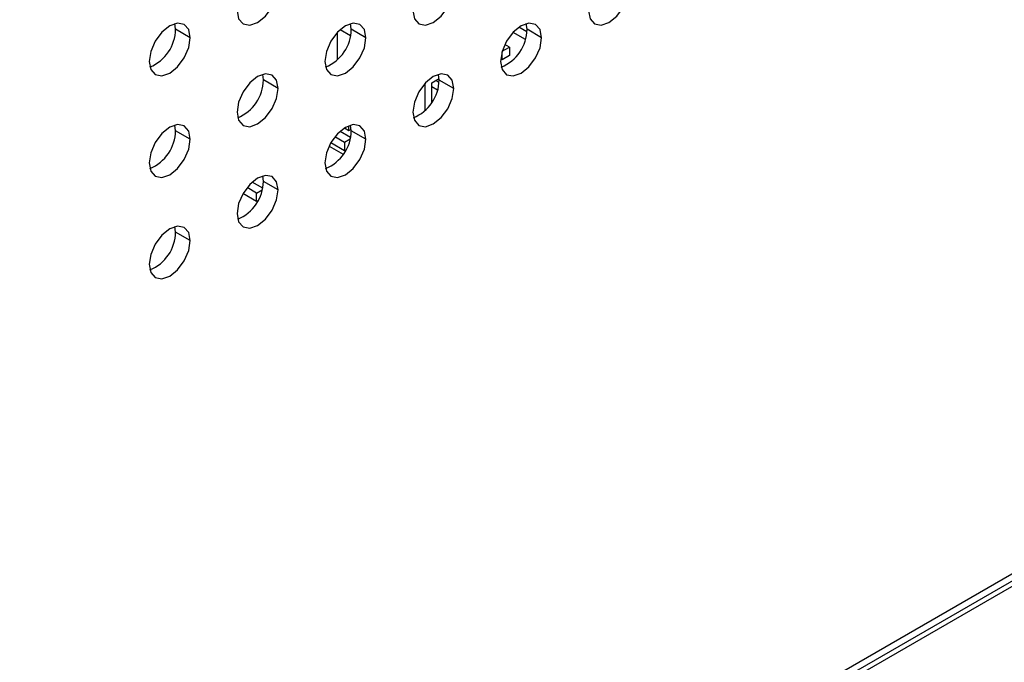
# Model space of a CAD drawing. Header units: millimetres. Extents: x 0 to 1118, y 0 to 864.
# Tile 270 of 309: x 1006.87 to 1012.81, y 681.51 to 685.38. Entities that reach past the tile are written whole.
import ezdxf

# ---------------------------------------------------------------- set-up
doc = ezdxf.new("R2010")
doc.units = ezdxf.units.MM

msp = doc.modelspace()

# ---------------------------------------------------------------- linework, layer by layer
at = {"color": 7, "linetype": 'Continuous', "lineweight": 25}
for p, q in [((1000.9246, 675.0764), (1024.5663, 688.7245)), ((1023.4015, 688.1263), (1001.985, 675.7628)), ((1001.9592, 675.7056), (1023.3756, 688.0691)), ((1007.8098, 685.3272), (1007.8058, 685.3611)), ((1008.8705, 685.3271), (1008.8665, 685.361)), ((1009.9312, 685.327), (1009.9271, 685.3609)), ((1007.8982, 685.2762), (1007.8098, 685.3272)), ((1008.7865, 685.1433), (1008.7865, 685.308)), ((1008.8663, 685.2878), (1008.8032, 685.3242)), ((1008.9589, 685.2761), (1008.8705, 685.3271)), ((1009.9213, 685.2655), (1009.8474, 685.3081)), ((1009.9304, 685.3113), (1009.8825, 685.3389)), ((1010.0195, 685.276), (1009.9312, 685.327)), ((1009.8251, 685.219), (1009.7976, 685.2349)), ((1009.7809, 685.1425), (1009.7809, 685.1912)), ((1009.8251, 685.168), (1009.7809, 685.1425)), ((1009.7817, 685.194), (1009.8251, 685.219)), ((1009.8251, 685.219), (1009.8251, 685.168)), ((1009.7809, 685.1425), (1009.7726, 685.1472)), ((1008.3402, 685.0209), (1008.3361, 685.0548)), ((1009.4008, 685.0208), (1009.3968, 685.0547)), ((1008.4286, 684.9699), (1008.3402, 685.0209)), ((1009.3168, 684.837), (1009.3168, 685.0017)), ((1009.3566, 685.0047), (1009.4006, 685.0301)), ((1009.3566, 684.8858), (1009.3566, 685.0047)), ((1009.4001, 685.0051), (1009.3787, 685.0175)), ((1009.4892, 684.9698), (1009.4008, 685.0208)), ((1009.391, 684.9594), (1009.3566, 684.9792)), ((1007.8098, 684.7148), (1007.8058, 684.7486)), ((1007.8982, 684.6638), (1007.8098, 684.7148)), ((1008.8661, 684.6742), (1008.8023, 684.711)), ((1008.8289, 684.7314), (1008.856, 684.7157)), ((1008.856, 684.7157), (1008.856, 684.7451)), ((1008.856, 684.7157), (1008.8702, 684.724)), ((1008.8705, 684.7147), (1008.8665, 684.7485)), ((1008.9589, 684.6637), (1008.8705, 684.7147)), ((1008.8295, 684.5933), (1008.7467, 684.6411)), ((1008.8295, 684.6443), (1008.7714, 684.6778)), ((1008.8637, 684.6641), (1008.8295, 684.6443)), ((1008.8295, 684.6443), (1008.8295, 684.5933)), ((1008.7364, 684.6214), (1008.8214, 684.5724)), ((1008.8295, 684.5933), (1008.837, 684.5976)), ((1008.3357, 684.3681), (1008.272, 684.4049)), ((1008.3402, 684.4085), (1008.3361, 684.4424)), ((1008.4286, 684.3575), (1008.3402, 684.4085)), ((1008.2991, 684.2871), (1008.2163, 684.3349)), ((1008.2991, 684.3382), (1008.241, 684.3717)), ((1008.2991, 684.3382), (1008.3334, 684.3579)), ((1008.2991, 684.2871), (1008.2991, 684.3382)), ((1008.3067, 684.2915), (1008.2991, 684.2871)), ((1007.8098, 684.1024), (1007.8058, 684.1362)), ((1007.8982, 684.0514), (1007.8098, 684.1024))]:
    msp.add_line(p, q, dxfattribs=at)
at = {"color": 7, "linetype": 'Continuous', "lineweight": 25, "flags": 128}
for points in [[(1008.1811, 685.4394), (1008.1905, 685.3902), (1008.2173, 685.3593), (1008.2575, 685.3515), (1008.3048, 685.368), (1008.3522, 685.4062), (1008.3923, 685.4604), (1008.4191, 685.5222), (1008.4286, 685.5823)], [(1009.2417, 685.4393), (1009.2511, 685.3901), (1009.278, 685.3592), (1009.3181, 685.3514), (1009.3655, 685.3679), (1009.4128, 685.4061), (1009.453, 685.4603), (1009.4798, 685.5221), (1009.4892, 685.5822)], [(1010.3024, 685.4392), (1010.3118, 685.39), (1010.3386, 685.3591), (1010.3788, 685.3513), (1010.4261, 685.3678), (1010.4735, 685.406), (1010.5136, 685.4602), (1010.5405, 685.522), (1010.5499, 685.5821)], [(1007.8982, 685.2762), (1007.8888, 685.3254), (1007.862, 685.3563), (1007.8218, 685.3641), (1007.7745, 685.3476), (1007.7271, 685.3094), (1007.687, 685.2553), (1007.6602, 685.1934), (1007.6507, 685.1333)], [(1008.9589, 685.2761), (1008.9495, 685.3253), (1008.9226, 685.3562), (1008.8825, 685.364), (1008.8351, 685.3475), (1008.7878, 685.3093), (1008.7476, 685.2552), (1008.7208, 685.1933), (1008.7114, 685.1332)], [(1010.0195, 685.276), (1010.0101, 685.3252), (1009.9833, 685.3561), (1009.9432, 685.3639), (1009.8958, 685.3474), (1009.8484, 685.3092), (1009.8083, 685.2551), (1009.7815, 685.1932), (1009.7721, 685.1331)], [(1007.6507, 685.1333), (1007.6602, 685.084), (1007.687, 685.0532), (1007.7271, 685.0454), (1007.7745, 685.0618), (1007.8218, 685.1), (1007.862, 685.1542), (1007.8888, 685.216), (1007.8982, 685.2762)], [(1008.7114, 685.1332), (1008.7208, 685.0839), (1008.7476, 685.0531), (1008.7878, 685.0453), (1008.8351, 685.0617), (1008.8825, 685.0999), (1008.9226, 685.1541), (1008.9495, 685.2159), (1008.9589, 685.2761)], [(1009.7721, 685.1331), (1009.7815, 685.0838), (1009.8083, 685.053), (1009.8484, 685.0452), (1009.8958, 685.0616), (1009.9432, 685.0999), (1009.9833, 685.154), (1010.0101, 685.2158), (1010.0195, 685.276)], [(1008.4286, 684.9699), (1008.4191, 685.0192), (1008.3923, 685.05), (1008.3522, 685.0578), (1008.3048, 685.0414), (1008.2575, 685.0032), (1008.2173, 684.949), (1008.1905, 684.8872), (1008.1811, 684.827)], [(1009.4892, 684.9698), (1009.4798, 685.0191), (1009.453, 685.0499), (1009.4128, 685.0577), (1009.3655, 685.0413), (1009.3181, 685.0031), (1009.278, 684.9489), (1009.2511, 684.8871), (1009.2417, 684.8269)], [(1008.1811, 684.827), (1008.1905, 684.7778), (1008.2173, 684.7469), (1008.2575, 684.7391), (1008.3048, 684.7556), (1008.3522, 684.7938), (1008.3923, 684.8479), (1008.4191, 684.9098), (1008.4286, 684.9699)], [(1009.2417, 684.8269), (1009.2511, 684.7777), (1009.278, 684.7468), (1009.3181, 684.739), (1009.3655, 684.7555), (1009.4128, 684.7937), (1009.453, 684.8478), (1009.4798, 684.9097), (1009.4892, 684.9698)], [(1007.8982, 684.6638), (1007.8888, 684.713), (1007.862, 684.7439), (1007.8218, 684.7517), (1007.7745, 684.7352), (1007.7271, 684.697), (1007.687, 684.6429), (1007.6602, 684.581), (1007.6507, 684.5209)], [(1008.9589, 684.6637), (1008.9495, 684.7129), (1008.9226, 684.7438), (1008.8825, 684.7516), (1008.8351, 684.7351), (1008.7878, 684.6969), (1008.7476, 684.6428), (1008.7208, 684.5809), (1008.7114, 684.5208)], [(1007.6507, 684.5209), (1007.6602, 684.4716), (1007.687, 684.4408), (1007.7271, 684.433), (1007.7745, 684.4494), (1007.8218, 684.4876), (1007.862, 684.5418), (1007.8888, 684.6036), (1007.8982, 684.6638)], [(1008.7114, 684.5208), (1008.7208, 684.4715), (1008.7476, 684.4407), (1008.7878, 684.4329), (1008.8351, 684.4493), (1008.8825, 684.4875), (1008.9226, 684.5417), (1008.9495, 684.6035), (1008.9589, 684.6637)], [(1008.4286, 684.3575), (1008.4191, 684.4068), (1008.3923, 684.4376), (1008.3522, 684.4454), (1008.3048, 684.429), (1008.2575, 684.3908), (1008.2173, 684.3366), (1008.1905, 684.2748), (1008.1811, 684.2146)], [(1008.1811, 684.2146), (1008.1905, 684.1654), (1008.2173, 684.1345), (1008.2575, 684.1267), (1008.3048, 684.1432), (1008.3522, 684.1814), (1008.3923, 684.2355), (1008.4191, 684.2974), (1008.4286, 684.3575)], [(1007.8982, 684.0514), (1007.8888, 684.1006), (1007.862, 684.1315), (1007.8218, 684.1393), (1007.7745, 684.1228), (1007.7271, 684.0846), (1007.687, 684.0304), (1007.6602, 683.9686), (1007.6507, 683.9085)], [(1007.6507, 683.9085), (1007.6602, 683.8592), (1007.687, 683.8284), (1007.7271, 683.8206), (1007.7745, 683.837), (1007.8218, 683.8752), (1007.862, 683.9294), (1007.8888, 683.9912), (1007.8982, 684.0514)]]:
    msp.add_lwpolyline(points, dxfattribs=at)
at = {"color": 7, "linetype": 'Continuous', "lineweight": 25}
for centre in [(1007.5597, 685.3308), (1008.6204, 685.3307), (1009.681, 685.3306), (1008.09, 685.0246), (1009.1507, 685.0245), (1007.5597, 684.7184), (1008.6204, 684.7183), (1008.09, 684.4122), (1007.5597, 684.106)]:
    msp.add_arc(centre, 0.2502, 292.33695, 359.16673, dxfattribs=at)

doc.saveas('drawing.dxf')
